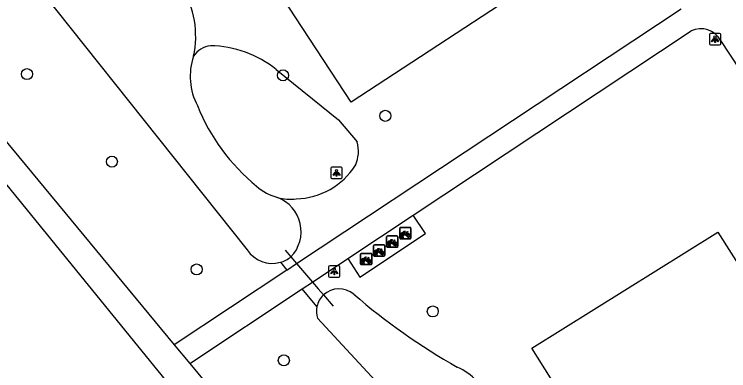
# Model space of a CAD drawing. Extents: x 158352 to 159489, y 383828 to 384597.
# Drawn here: x 158438.7 to 158502.1, y 384209.6 to 384241.2 of the extents above; entities that cross this region are included whole.
import ezdxf

# ---------------------------------------------------------------- set-up
doc = ezdxf.new("R2010")
doc.units = 0
for name, color, linetype in [('IMGEO_Boom', 7, 'Continuous'), ('IMGEO_Duiker', 7, 'Continuous'), ('IMGEO_Fietsenrek', 7, 'Continuous'), ('IMGEO_Groenvoorziening', 7, 'Continuous'), ('IMGEO_Lichtpunt', 7, 'Continuous'), ('IMGEO_Loofbos', 7, 'Continuous'), ('IMGEO_Meer_plas_ven_vijver', 7, 'Continuous'), ('IMGEO_Voetgangersgebied_gesloten', 7, 'Continuous'), ('IMGEO_Voetpad_onverhard', 7, 'Continuous')]:
    doc.layers.add(name, color=color, linetype=linetype)

msp = doc.modelspace()

# ---------------------------------------------------------------- linework, layer by layer
at = {"layer": 'IMGEO_Boom'}
for centre in [(158439.843, 384235.876), (158462.543, 384235.77), (158471.609, 384232.18), (158447.375, 384228.116), (158454.883, 384218.556), (158475.82, 384214.832), (158462.617, 384210.493)]:
    msp.add_circle(centre, 0.489, dxfattribs=at)
at = {"layer": 'IMGEO_Duiker'}
msp.add_lwpolyline([(158462.723, 384220.279), (158463.244, 384219.669), (158463.746, 384219.082), (158465.147, 384217.444), (158465.651, 384216.854), (158466.129, 384216.295), (158466.984, 384215.295)], dxfattribs=at)
at = {"layer": 'IMGEO_Fietsenrek'}
for p, q in [((158472.887, 384221.352), (158472.887, 384222.193)), ((158472.887, 384222.193), (158472.887, 384221.352)), ((158472.962, 384222.277), (158473.803, 384222.277)), ((158473.803, 384222.277), (158472.962, 384222.277)), ((158473.887, 384222.202), (158473.887, 384221.361)), ((158473.887, 384221.361), (158473.887, 384222.202)), ((158473.125, 384221.533), (158473.124, 384221.537)), ((158473.156, 384221.544), (158473.157, 384221.537)), ((158473.574, 384221.826), (158473.61, 384221.731)), ((158471.728, 384220.602), (158471.728, 384221.443)), ((158471.728, 384221.443), (158471.728, 384220.602)), ((158471.803, 384221.527), (158472.644, 384221.527)), ((158472.644, 384221.527), (158471.803, 384221.527)), ((158472.415, 384221.076), (158472.451, 384220.981)), ((158472.728, 384221.452), (158472.728, 384220.611)), ((158472.728, 384220.611), (158472.728, 384221.452)), ((158473.812, 384221.277), (158472.971, 384221.277)), ((158472.971, 384221.277), (158473.812, 384221.277)), ((158473.014, 384221.361), (158473.053, 384221.521)), ((158473.048, 384221.361), (158473.014, 384221.361)), ((158473.083, 384221.509), (158473.048, 384221.361)), ((158473.166, 384221.361), (158473.132, 384221.503)), ((158473.164, 384221.507), (158473.199, 384221.361)), ((158473.199, 384221.361), (158473.166, 384221.361)), ((158470.568, 384219.807), (158470.568, 384220.648)), ((158470.568, 384220.648), (158470.568, 384219.807)), ((158470.643, 384220.732), (158471.484, 384220.732)), ((158471.484, 384220.732), (158470.643, 384220.732)), ((158471.255, 384220.281), (158471.291, 384220.186)), ((158471.568, 384220.657), (158471.568, 384219.816)), ((158471.568, 384219.816), (158471.568, 384220.657)), ((158472.653, 384220.527), (158471.812, 384220.527)), ((158471.812, 384220.527), (158472.653, 384220.527)), ((158471.855, 384220.611), (158471.894, 384220.771)), ((158471.889, 384220.611), (158471.855, 384220.611)), ((158471.924, 384220.759), (158471.889, 384220.611)), ((158471.966, 384220.783), (158471.965, 384220.787)), ((158472.007, 384220.611), (158471.973, 384220.753)), ((158471.997, 384220.794), (158471.998, 384220.787)), ((158472.005, 384220.757), (158472.04, 384220.611)), ((158472.04, 384220.611), (158472.007, 384220.611)), ((158469.415, 384219.058), (158469.415, 384219.899)), ((158469.415, 384219.899), (158469.415, 384219.058)), ((158469.49, 384219.983), (158470.331, 384219.983)), ((158470.331, 384219.983), (158469.49, 384219.983)), ((158470.415, 384219.908), (158470.415, 384219.067)), ((158470.415, 384219.067), (158470.415, 384219.908)), ((158471.493, 384219.732), (158470.652, 384219.732)), ((158470.652, 384219.732), (158471.493, 384219.732)), ((158470.695, 384219.816), (158470.734, 384219.976)), ((158470.729, 384219.816), (158470.695, 384219.816)), ((158470.764, 384219.964), (158470.729, 384219.816)), ((158470.806, 384219.988), (158470.805, 384219.992)), ((158470.847, 384219.816), (158470.813, 384219.958)), ((158470.837, 384219.999), (158470.838, 384219.992)), ((158470.845, 384219.962), (158470.88, 384219.816)), ((158470.88, 384219.816), (158470.847, 384219.816)), ((158469.542, 384219.067), (158469.581, 384219.227)), ((158469.576, 384219.067), (158469.542, 384219.067)), ((158469.611, 384219.215), (158469.576, 384219.067)), ((158469.653, 384219.239), (158469.652, 384219.243)), ((158469.694, 384219.067), (158469.66, 384219.209)), ((158469.684, 384219.25), (158469.685, 384219.243)), ((158469.692, 384219.213), (158469.727, 384219.067)), ((158469.727, 384219.067), (158469.694, 384219.067)), ((158470.102, 384219.532), (158470.138, 384219.437)), ((158470.34, 384218.983), (158469.499, 384218.983)), ((158469.499, 384218.983), (158470.34, 384218.983))]:
    msp.add_line(p, q, dxfattribs=at)
for points in [[(158473.221, 384221.751), (158473.169, 384221.661), (158473.129, 384221.636), (158473.13, 384221.683), (158473.185, 384221.777)], [(158473.2, 384221.803), (158473.295, 384221.967), (158473.381, 384221.953), (158473.383, 384221.944), (158473.327, 384221.933), (158473.3, 384221.888), (158473.556, 384221.847)], [(158473.496, 384221.559), (158473.446, 384221.559), (158473.255, 384221.81), (158473.236, 384221.778)], [(158473.543, 384221.822), (158473.286, 384221.863), (158473.269, 384221.834), (158473.436, 384221.614), (158473.543, 384221.822)], [(158473.591, 384221.724), (158473.561, 384221.801), (158473.452, 384221.583), (158473.495, 384221.583)], [(158473.525, 384221.583), (158473.645, 384221.582), (158473.601, 384221.696)], [(158473.621, 384221.703), (158473.676, 384221.558), (158473.526, 384221.558)], [(158473.556, 384221.847), (158473.581, 384221.896), (158473.575, 384221.9), (158473.552, 384221.904), (158473.54, 384221.911), (158473.539, 384221.914), (158473.541, 384221.919), (158473.636, 384221.904), (158473.638, 384221.894), (158473.628, 384221.881), (158473.616, 384221.875), (158473.602, 384221.881), (158473.574, 384221.826)], [(158472.062, 384221.001), (158472.01, 384220.911), (158471.97, 384220.886), (158471.971, 384220.933), (158472.026, 384221.027)], [(158472.041, 384221.053), (158472.136, 384221.217), (158472.222, 384221.203), (158472.224, 384221.194), (158472.168, 384221.183), (158472.141, 384221.138), (158472.397, 384221.097)], [(158472.337, 384220.809), (158472.287, 384220.809), (158472.096, 384221.06), (158472.077, 384221.028)], [(158472.384, 384221.072), (158472.127, 384221.113), (158472.11, 384221.084), (158472.277, 384220.864), (158472.384, 384221.072)], [(158472.432, 384220.974), (158472.402, 384221.051), (158472.293, 384220.833), (158472.336, 384220.833)], [(158472.366, 384220.833), (158472.486, 384220.832), (158472.442, 384220.946)], [(158472.462, 384220.953), (158472.517, 384220.808), (158472.367, 384220.808)], [(158472.397, 384221.097), (158472.422, 384221.146), (158472.416, 384221.15), (158472.393, 384221.154), (158472.381, 384221.161), (158472.38, 384221.164), (158472.382, 384221.169), (158472.477, 384221.154), (158472.479, 384221.144), (158472.469, 384221.131), (158472.457, 384221.125), (158472.443, 384221.131), (158472.415, 384221.076)], [(158470.881, 384220.258), (158470.976, 384220.422), (158471.062, 384220.408), (158471.064, 384220.399), (158471.008, 384220.388), (158470.981, 384220.343), (158471.237, 384220.302)], [(158471.177, 384220.014), (158471.127, 384220.014), (158470.936, 384220.265), (158470.917, 384220.233)], [(158471.224, 384220.277), (158470.967, 384220.318), (158470.95, 384220.289), (158471.117, 384220.069), (158471.224, 384220.277)], [(158471.237, 384220.302), (158471.262, 384220.351), (158471.256, 384220.355), (158471.233, 384220.359), (158471.221, 384220.366), (158471.22, 384220.369), (158471.222, 384220.374), (158471.317, 384220.359), (158471.319, 384220.349), (158471.309, 384220.336), (158471.297, 384220.33), (158471.283, 384220.336), (158471.255, 384220.281)], [(158469.728, 384219.509), (158469.823, 384219.673), (158469.909, 384219.659), (158469.911, 384219.65), (158469.855, 384219.639), (158469.828, 384219.594), (158470.084, 384219.553)], [(158470.902, 384220.206), (158470.85, 384220.116), (158470.81, 384220.091), (158470.811, 384220.138), (158470.866, 384220.232)], [(158471.272, 384220.179), (158471.242, 384220.256), (158471.133, 384220.038), (158471.176, 384220.038)], [(158471.206, 384220.038), (158471.326, 384220.037), (158471.282, 384220.151)], [(158471.302, 384220.158), (158471.357, 384220.013), (158471.207, 384220.013)], [(158469.749, 384219.457), (158469.697, 384219.367), (158469.657, 384219.342), (158469.658, 384219.389), (158469.713, 384219.483)], [(158470.024, 384219.265), (158469.974, 384219.265), (158469.783, 384219.516), (158469.764, 384219.484)], [(158470.071, 384219.528), (158469.814, 384219.569), (158469.797, 384219.54), (158469.964, 384219.32), (158470.071, 384219.528)], [(158470.119, 384219.43), (158470.089, 384219.507), (158469.98, 384219.289), (158470.023, 384219.289)], [(158470.053, 384219.289), (158470.173, 384219.288), (158470.129, 384219.402)], [(158470.149, 384219.409), (158470.204, 384219.264), (158470.054, 384219.264)], [(158470.084, 384219.553), (158470.109, 384219.602), (158470.103, 384219.606), (158470.08, 384219.61), (158470.068, 384219.617), (158470.067, 384219.62), (158470.069, 384219.625), (158470.164, 384219.61), (158470.166, 384219.6), (158470.156, 384219.587), (158470.144, 384219.581), (158470.13, 384219.587), (158470.102, 384219.532)]]:
    msp.add_lwpolyline(points, dxfattribs=at)
for centre, radius, start, end in [((158472.965, 384222.199), 0.0779, 92.4484, 184.28452), ((158472.965, 384222.199), 0.0779, 92.4484, 184.28452), ((158473.809, 384222.199), 0.0779, 2.4484, 94.28452), ((158473.809, 384222.199), 0.0779, 2.4484, 94.28452), ((158473.127, 384221.662), 0.159, 62.67661, 242.13685), ((158473.127, 384221.662), 0.129, 63.31916, 238.90302), ((158473.107, 384221.533), 0.0499, 12.8025, 158.69338), ((158473.107, 384221.533), 0.0174, 12.8025, 163.45023), ((158473.127, 384221.662), 0.129, 253.41502, 269.02044), ((158473.127, 384221.662), 0.129, 283.60429, 43.43025), ((158473.127, 384221.662), 0.159, 283.5766, 46.60424), ((158473.654, 384221.578), 0.159, 113.3408, 178.32165), ((158473.654, 384221.578), 0.159, 187.0065, 105.77075), ((158473.654, 384221.578), 0.129, 113.92302, 177.95563), ((158473.654, 384221.578), 0.129, 188.67146, 104.58832), ((158471.806, 384221.449), 0.0779, 92.4484, 184.28452), ((158471.806, 384221.449), 0.0779, 92.4484, 184.28452), ((158471.968, 384220.912), 0.159, 62.67661, 242.13685), ((158471.968, 384220.912), 0.129, 63.31916, 238.90302), ((158471.968, 384220.912), 0.129, 283.60429, 43.43025), ((158471.968, 384220.912), 0.159, 283.5766, 46.60424), ((158472.495, 384220.828), 0.159, 113.3408, 178.32165), ((158472.495, 384220.828), 0.159, 187.0065, 105.77075), ((158472.495, 384220.828), 0.129, 113.92302, 177.95563), ((158472.495, 384220.828), 0.129, 188.67146, 104.58832), ((158472.65, 384221.449), 0.0779, 2.4484, 94.28452), ((158472.65, 384221.449), 0.0779, 2.4484, 94.28452), ((158472.965, 384221.355), 0.0779, 182.4484, 274.28452), ((158472.965, 384221.355), 0.0779, 182.4484, 274.28452), ((158473.127, 384221.662), 0.159, 253.99666, 271.78671), ((158473.809, 384221.355), 0.0779, 272.4484, 4.28452), ((158473.809, 384221.355), 0.0779, 272.4484, 4.28452), ((158470.646, 384220.654), 0.0779, 92.4484, 184.28452), ((158470.646, 384220.654), 0.0779, 92.4484, 184.28452), ((158470.808, 384220.117), 0.159, 62.67661, 242.13685), ((158471.49, 384220.654), 0.0779, 2.4484, 94.28452), ((158471.49, 384220.654), 0.0779, 2.4484, 94.28452), ((158471.806, 384220.605), 0.0779, 182.4484, 274.28452), ((158471.806, 384220.605), 0.0779, 182.4484, 274.28452), ((158471.948, 384220.783), 0.0499, 12.8025, 158.69338), ((158471.968, 384220.912), 0.159, 253.99666, 271.78671), ((158471.948, 384220.783), 0.0174, 12.8025, 163.45023), ((158471.968, 384220.912), 0.129, 253.41502, 269.02044), ((158472.65, 384220.605), 0.0779, 272.4484, 4.28452), ((158472.65, 384220.605), 0.0779, 272.4484, 4.28452), ((158469.493, 384219.905), 0.0779, 92.4484, 184.28452), ((158469.493, 384219.905), 0.0779, 92.4484, 184.28452), ((158470.337, 384219.905), 0.0779, 2.4484, 94.28452), ((158470.337, 384219.905), 0.0779, 2.4484, 94.28452), ((158470.646, 384219.81), 0.0779, 182.4484, 274.28452), ((158470.646, 384219.81), 0.0779, 182.4484, 274.28452), ((158470.808, 384220.117), 0.129, 63.31916, 238.90302), ((158470.788, 384219.988), 0.0499, 12.8025, 158.69338), ((158470.808, 384220.117), 0.159, 253.99666, 271.78671), ((158470.788, 384219.988), 0.0174, 12.8025, 163.45023), ((158470.808, 384220.117), 0.129, 253.41502, 269.02044), ((158470.808, 384220.117), 0.129, 283.60429, 43.43025), ((158470.808, 384220.117), 0.159, 283.5766, 46.60424), ((158471.335, 384220.033), 0.159, 113.3408, 178.32165), ((158471.335, 384220.033), 0.159, 187.0065, 105.77075), ((158471.335, 384220.033), 0.129, 113.92302, 177.95563), ((158471.335, 384220.033), 0.129, 188.67146, 104.58832), ((158471.49, 384219.81), 0.0779, 272.4484, 4.28452), ((158471.49, 384219.81), 0.0779, 272.4484, 4.28452), ((158469.493, 384219.061), 0.0779, 182.4484, 274.28452), ((158469.493, 384219.061), 0.0779, 182.4484, 274.28452), ((158469.655, 384219.368), 0.159, 62.67661, 242.13685), ((158469.655, 384219.368), 0.129, 63.31916, 238.90302), ((158469.635, 384219.239), 0.0499, 12.8025, 158.69338), ((158469.655, 384219.368), 0.159, 253.99666, 271.78671), ((158469.635, 384219.239), 0.0174, 12.8025, 163.45023), ((158469.655, 384219.368), 0.129, 253.41502, 269.02044), ((158469.655, 384219.368), 0.129, 283.60429, 43.43025), ((158469.655, 384219.368), 0.159, 283.5766, 46.60424), ((158470.182, 384219.284), 0.159, 113.3408, 178.32165), ((158470.182, 384219.284), 0.159, 187.0065, 105.77075), ((158470.182, 384219.284), 0.129, 113.92302, 177.95563), ((158470.182, 384219.284), 0.129, 188.67146, 104.58832), ((158470.337, 384219.061), 0.0779, 272.4484, 4.28452), ((158470.337, 384219.061), 0.0779, 272.4484, 4.28452)]:
    msp.add_arc(centre, radius, start, end, dxfattribs=at)
at = {"layer": 'IMGEO_Groenvoorziening'}
for points in [[(158485.58, 384244.531), (158468.579, 384233.386), (158449.591, 384262.378), (158466.581, 384273.526), (158485.58, 384244.531)], [(158462.023, 384196.603), (158416.201, 384252.949)], [(158461.945, 384236.293), (158467.459, 384231.837), (158469.13, 384229.872)], [(158484.597, 384211.572), (158501.075, 384221.867), (158525.85, 384182.855), (158509.079, 384172.688), (158484.597, 384211.572)]]:
    msp.add_lwpolyline(points, dxfattribs=at)
for centre, radius, start, end in [((158456.321, 384236.398), 2.006, 95.87222, 148.12479), ((158455.907, 384228.672), 9.724, 51.60965, 88.76545), ((158466.052, 384229.075), 3.179, 336.15186, 14.51219), ((158463.542, 384231.241), 6.423, 271.62073, 327.50542), ((158463.209, 384229.281), 4.49, 255.1697, 276.58077)]:
    msp.add_arc(centre, radius, start, end, dxfattribs=at)
at = {"layer": 'IMGEO_Lichtpunt'}
for p, q in [((158500.348, 384239.379), (158500.348, 384238.572)), ((158500.348, 384239.379), (158500.348, 384238.572)), ((158501.25, 384239.474), (158500.442, 384239.474)), ((158501.25, 384239.474), (158500.442, 384239.474)), ((158501.344, 384238.572), (158501.344, 384239.379)), ((158501.344, 384238.572), (158501.344, 384239.379)), ((158500.442, 384238.478), (158501.25, 384238.478)), ((158500.442, 384238.478), (158501.25, 384238.478)), ((158466.788, 384227.528), (158466.788, 384226.721)), ((158466.788, 384227.528), (158466.788, 384226.721)), ((158467.69, 384227.623), (158466.882, 384227.623)), ((158467.69, 384227.623), (158466.882, 384227.623)), ((158467.784, 384226.721), (158467.784, 384227.528)), ((158467.784, 384226.721), (158467.784, 384227.528)), ((158466.882, 384226.627), (158467.69, 384226.627)), ((158466.882, 384226.627), (158467.69, 384226.627)), ((158466.589, 384218.784), (158466.589, 384217.977)), ((158466.589, 384218.784), (158466.589, 384217.977)), ((158467.491, 384218.879), (158466.683, 384218.879)), ((158467.491, 384218.879), (158466.683, 384218.879)), ((158467.585, 384217.977), (158467.585, 384218.784)), ((158467.585, 384217.977), (158467.585, 384218.784)), ((158466.683, 384217.883), (158467.491, 384217.883)), ((158466.683, 384217.883), (158467.491, 384217.883))]:
    msp.add_line(p, q, dxfattribs=at)
for points in [[(158500.722, 384239.043), (158500.761, 384239.015), (158500.573, 384238.753), (158500.535, 384238.78), (158500.722, 384239.043)], [(158500.824, 384238.995), (158500.871, 384238.995), (158500.871, 384238.673), (158500.824, 384238.673), (158500.824, 384238.995)], [(158500.934, 384239.015), (158500.972, 384239.042), (158501.159, 384238.78), (158501.12, 384238.752), (158500.934, 384239.015)], [(158467.162, 384227.192), (158467.201, 384227.164), (158467.013, 384226.902), (158466.975, 384226.929), (158467.162, 384227.192)], [(158467.264, 384227.144), (158467.311, 384227.144), (158467.311, 384226.822), (158467.264, 384226.822), (158467.264, 384227.144)], [(158467.374, 384227.164), (158467.412, 384227.191), (158467.599, 384226.929), (158467.56, 384226.901), (158467.374, 384227.164)], [(158466.963, 384218.448), (158467.002, 384218.42), (158466.814, 384218.158), (158466.776, 384218.185), (158466.963, 384218.448)], [(158467.065, 384218.4), (158467.112, 384218.4), (158467.112, 384218.078), (158467.065, 384218.078), (158467.065, 384218.4)], [(158467.175, 384218.42), (158467.213, 384218.447), (158467.4, 384218.185), (158467.361, 384218.157), (158467.175, 384218.42)]]:
    msp.add_lwpolyline(points, dxfattribs=at)
for centre in [(158500.847, 384239.177), (158467.287, 384227.326), (158467.088, 384218.582)]:
    msp.add_circle(centre, 0.0994, dxfattribs=at)
for centre, start, end in [((158500.442, 384239.379), 90, 180), ((158500.442, 384239.379), 90, 180), ((158501.25, 384239.379), 0, 90), ((158501.25, 384239.379), 0, 90), ((158500.442, 384238.572), 180, 270), ((158500.442, 384238.572), 180, 270), ((158501.25, 384238.572), 270, 0), ((158501.25, 384238.572), 270, 360), ((158466.882, 384227.528), 90, 180), ((158466.882, 384227.528), 90, 180), ((158467.69, 384227.528), 0, 90), ((158467.69, 384227.528), 0, 90), ((158466.882, 384226.721), 180, 270), ((158466.882, 384226.721), 180, 270), ((158467.69, 384226.721), 270, 0), ((158467.69, 384226.721), 270, 360), ((158466.683, 384218.784), 90, 180), ((158466.683, 384218.784), 90, 180), ((158467.491, 384218.784), 0, 90), ((158467.491, 384218.784), 0, 90), ((158466.683, 384217.977), 180, 270), ((158466.683, 384217.977), 180, 270), ((158467.491, 384217.977), 270, 0), ((158467.491, 384217.977), 270, 360)]:
    msp.add_arc(centre, 0.0946, start, end, dxfattribs=at)
at = {"layer": 'IMGEO_Loofbos'}
for points in [[(158417.867, 384254.264), (158452.894, 384211.887)], [(158462.309, 384219.192), (158462.876, 384218.505)], [(158465.549, 384215.266), (158464.245, 384216.846)], [(158454.269, 384210.225), (158481.442, 384177.38), (158485.999, 384172.14), (158491.175, 384167.767), (158500, 384160.894), (158541.163, 384130.381), (158548.168, 384125.454), (158603.502, 384084.245)]]:
    msp.add_lwpolyline(points, dxfattribs=at)
at = {"layer": 'IMGEO_Meer_plas_ven_vijver'}
for points in [[(158434.473, 384251.544), (158459.374, 384220.289)], [(158472.946, 384206.301), (158465.595, 384214.234)]]:
    msp.add_lwpolyline(points, dxfattribs=at)
for centre, radius, start, end in [((158446.158, 384239.228), 8.644, 348.1746, 30.59644), ((158459.747, 384235.661), 5.435, 160.70625, 208.22562), ((158471.135, 384239.474), 17.389, 201.53345, 231.05002), ((158463.213, 384229.272), 4.483, 227.8218, 255.09573), ((158460.915, 384221.914), 3.235, 316.04836, 69.27154), ((158461.592, 384221.748), 2.655, 213.34547, 285.66657), ((158461.587, 384221.762), 2.669, 285.69022, 308.36753), ((158467.51, 384214.835), 2.01, 49.68299, 133.3937), ((158467.521, 384214.832), 2.019, 133.5855, 167.59859), ((158506.292, 384259.723), 57.312, 229.15602, 240.40536), ((158467.525, 384214.837), 2.022, 167.75571, 197.34868), ((158476.035, 384205.327), 4.961, 17.37712, 66.82104)]:
    msp.add_arc(centre, radius, start, end, dxfattribs=at)
at = {"layer": 'IMGEO_Voetgangersgebied_gesloten'}
for points in [[(158462.876, 384218.505), (158463.746, 384219.082), (158497.826, 384241.681)], [(158474.081, 384223.373), (158498.715, 384239.72)], [(158501.334, 384238.849), (158513.779, 384219.963), (158540.118, 384179.915), (158551.936, 384161.945)], [(158464.245, 384216.846), (158465.147, 384217.444), (158468.281, 384219.524)], [(158462.876, 384218.505), (158452.894, 384211.887)], [(158454.269, 384210.225), (158464.245, 384216.846)], [(158452.894, 384211.887), (158454.269, 384210.225)]]:
    msp.add_lwpolyline(points, dxfattribs=at)
msp.add_arc((158499.563, 384237.896), 2.011, 28.27597, 114.93291, dxfattribs=at)
at = {"layer": 'IMGEO_Voetpad_onverhard'}
for points in [[(158468.281, 384219.524), (158469.363, 384217.866), (158475.181, 384221.732), (158474.081, 384223.373)], [(158468.281, 384219.524), (158474.081, 384223.373)]]:
    msp.add_lwpolyline(points, dxfattribs=at)

doc.saveas('drawing.dxf')
